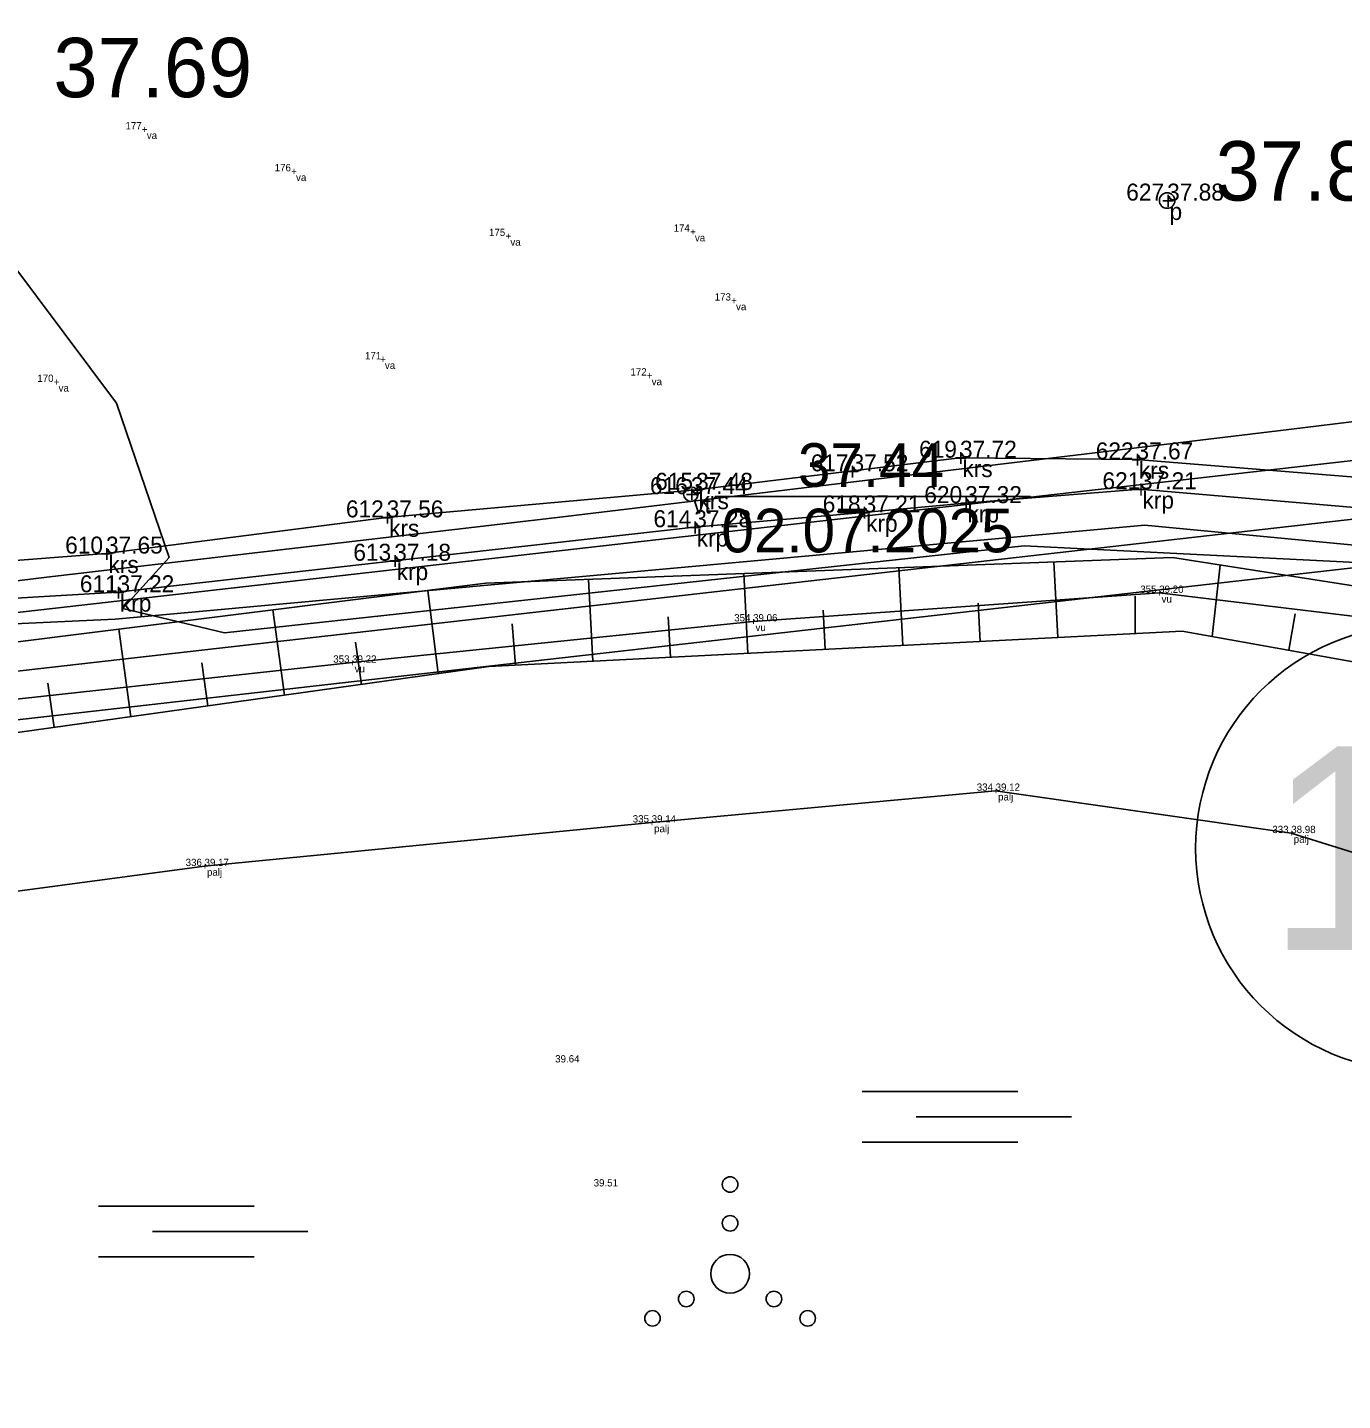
# Model space of a CAD drawing. Extents: x 544674 to 552202, y 6585829 to 6588119.
# Drawn here: x 549896.1 to 549950.4, y 6587342.8 to 6587399.5 of the extents above; entities that cross this region are included whole.
import ezdxf

# ---------------------------------------------------------------- set-up
doc = ezdxf.new("R2010")
doc.units = 0
for name, color, linetype in [('HALJASTUS', 7, 'Continuous'), ('illumineerimisjooned', 7, 'Continuous'), ('kataster', 7, 'Continuous'), ('KORGUS', 7, 'Continuous'), ('maardlad', 7, 'Continuous'), ('ME', 7, 'Continuous'), ('MOOTKOOD', 7, 'Continuous'), ('MOOTKORG-EH2000', 7, 'Continuous'), ('MOOTMPUNKT', 7, 'Continuous'), ('MOOTNR', 7, 'Continuous'), ('PIIR', 7, 'Continuous'), ('Plokid', 7, 'Continuous'), ('Plokid orig', 7, 'Continuous'), ('RELJEEF', 7, 'Continuous'), ('VEEKOGU', 7, 'Continuous'), ('Veetase', 7, 'Continuous')]:
    doc.layers.add(name, color=color, linetype=linetype)

# ---------------------------------------------------------------- blocks, each defined once
blk = doc.blocks.new('VQSA')
at = {"layer": 'HALJASTUS'}
for centre, radius in [((0, 2.3), 0.2), ((0, 1.3), 0.2), ((0, 0), 0.5), ((-1.13, -0.65), 0.2), ((1.13, -0.65), 0.2), ((-2, -1.15), 0.2), ((2, -1.15), 0.2)]:
    blk.add_circle(centre, radius, dxfattribs=at)
blk = doc.blocks.new('SOO')
at = {"layer": 'HALJASTUS'}
for p, q in [((-2.19, 0.65), (1.82, 0.65)), ((-0.8, 0), (3.2, 0)), ((-2.19, -0.65), (1.82, -0.65))]:
    blk.add_line(p, q, dxfattribs=at)

msp = doc.modelspace()

# ---------------------------------------------------------------- linework, layer by layer
at = {"layer": 'illumineerimisjooned'}
msp.add_lwpolyline([(549385.759, 6587370.897), (549453.195, 6587391.496), (549657.69, 6587485.602), (549953.264, 6587514.367), (549959, 6587478.673), (549960.584, 6587470.411), (549966.491, 6587468.647), (550074.588, 6587526.998), (550194.651, 6587392.056), (550162.07, 6587337.455), (550384.802, 6587285.483), (550352.858, 6587156.225), (550166.563, 6587182.325), (550170.434, 6587196.945), (550126.763, 6587279.172), (549985.425, 6587249.939), (549966.482, 6587380.956), (549334.887, 6587309.084), (549332.256, 6587325.74), (549351.293, 6587327.741), (549373.837, 6587344.121)], close=True, dxfattribs=at)
at = {"layer": 'kataster'}
for points in [[(549325.21, 6587357.28), (549963.15, 6587426.56), (549964.78, 6587378.75), (549333.21, 6587306.88)], [(549964.78, 6587378.75), (549983.75, 6587247.55), (550125.7, 6587276.91), (550168.3, 6587196.7), (550161.05, 6587169.32), (549691.27, 6587233.58), (549333.21, 6587306.88)]]:
    msp.add_lwpolyline(points, close=True, dxfattribs=at)
at = {"layer": 'KORGUS'}
msp.add_circle((549943.147, 6587392.314), 0.32, dxfattribs=at)
at = {"layer": 'maardlad'}
msp.add_lwpolyline([(549329.95, 6587327.51), (549333.21, 6587306.88), (549964.78, 6587378.75), (549983.75, 6587247.55), (550125.7, 6587276.91), (550168.3, 6587196.7), (550164.05, 6587180.66), (550354.37, 6587153.99), (550387.23, 6587286.97), (550165.19, 6587338.78), (550197.12, 6587392.29), (550075.03, 6587529.51), (549966.27, 6587470.8), (549962.32, 6587471.98), (549960.97, 6587479.02), (549954.94, 6587516.54), (549657.16, 6587487.56), (549464.02, 6587398.68), (549961.32, 6587453.7), (549963.15, 6587426.56), (549380.16, 6587363.23), (549372.23, 6587345.42), (549350.55, 6587329.67)], close=True, dxfattribs=at)
at = {"layer": 'ME'}
msp.add_lwpolyline([(549384.302, 6587372.543), (549452.481, 6587393.37), (549657.16, 6587487.56), (549954.94, 6587516.54), (549960.97, 6587479.02), (549962.32, 6587471.98), (549966.27, 6587470.8), (550075.03, 6587529.51), (550197.12, 6587392.29), (550165.19, 6587338.78), (550387.23, 6587286.97), (550354.367, 6587153.994), (550164.052, 6587180.657), (550168.3, 6587196.7), (550125.7, 6587276.91), (549983.75, 6587247.55), (549964.78, 6587378.75), (549333.21, 6587306.88), (549329.952, 6587327.509), (549350.55, 6587329.674), (549372.228, 6587345.424), (549384.302, 6587372.543)], dxfattribs=at)
at = {"layer": 'PIIR'}
msp.add_circle((549953.524, 6587365.6), 9.2, dxfattribs=at)
at = {"layer": 'Plokid'}
msp.add_lwpolyline([(549387.506, 6587368.921), (549454.051, 6587389.248), (549658.325, 6587483.253), (549951.252, 6587511.76), (549956.636, 6587478.257), (549958.501, 6587468.528), (549966.757, 6587466.063), (550074.057, 6587523.985), (550191.689, 6587391.775), (550158.326, 6587335.864), (550381.889, 6587283.698), (550351.048, 6587158.902), (550169.575, 6587184.327), (550172.995, 6587197.24), (550128.039, 6587281.887), (549987.436, 6587252.806), (549968.524, 6587383.604), (549336.899, 6587311.728), (549335.021, 6587323.618), (549352.183, 6587325.422), (549375.768, 6587342.557)], close=True, dxfattribs=at)
msp.add_lwpolyline([(549816.141, 6587367.602), (549831.005, 6587369.127), (549840.948, 6587370.162), (549849.388, 6587371.048), (549854.361, 6587371.621), (549862.955, 6587372.64), (549896.936, 6587376.784), (549917.992, 6587379.242), (549947.714, 6587382.811), (549951.767, 6587383.31)], dxfattribs=at)
at = {"layer": 'Plokid orig'}
msp.add_lwpolyline([(549384.302, 6587372.543), (549452.481, 6587393.37), (549657.16, 6587487.56), (549954.94, 6587516.54), (549960.97, 6587479.02), (549962.32, 6587471.98), (549966.27, 6587470.8), (550075.03, 6587529.51), (550197.12, 6587392.29), (550165.19, 6587338.78), (550387.23, 6587286.97), (550354.367, 6587153.994), (550164.052, 6587180.657), (550168.3, 6587196.7), (550125.7, 6587276.91), (549983.75, 6587247.55), (549964.78, 6587378.75), (549333.21, 6587306.88), (549329.952, 6587327.509), (549350.55, 6587329.674), (549372.228, 6587345.424), (549384.302, 6587372.543)], dxfattribs=at)
at = {"layer": 'RELJEEF'}
for p, q in [((549932.245, 6587373.968), (549932.081, 6587377.167)), ((549938.637, 6587374.295), (549938.478, 6587377.406)), ((549945.01, 6587374.335), (549945.331, 6587377.281)), ((549919.462, 6587373.314), (549919.289, 6587376.69)), ((549925.854, 6587373.641), (549925.685, 6587376.929)), ((549913.088, 6587372.802), (549912.66, 6587376.232)), ((549941.823, 6587375.995), (549941.833, 6587374.459)), ((549906.75, 6587371.914), (549906.257, 6587375.429)), ((549928.966, 6587375.426), (549929.049, 6587373.804)), ((549935.36, 6587375.709), (549935.441, 6587374.132)), ((549916.129, 6587374.858), (549916.266, 6587373.15)), ((549922.572, 6587375.143), (549922.658, 6587373.477)), ((549948.428, 6587375.262), (549948.16, 6587373.769)), ((549900.412, 6587371.026), (549899.906, 6587374.633)), ((549909.676, 6587374.093), (549909.919, 6587372.358)), ((549903.331, 6587373.25), (549903.581, 6587371.47)), ((549896.987, 6587372.408), (549897.243, 6587370.582))]:
    msp.add_line(p, q, dxfattribs=at)
for points in [[(549951.312, 6587505.417), (549915.731, 6587495.089), (549903.132, 6587488.599), (549854.371, 6587460.472), (549852.662, 6587458.345), (549862.063, 6587436.154), (549869.414, 6587424.62), (549899.814, 6587383.952), (549901.982, 6587377.585), (549900.076, 6587375.491), (549904.272, 6587374.487), (549937.248, 6587378.076), (549956.153, 6587377.12)], [(549969.617, 6587369.917), (549943.767, 6587374.558), (549915.175, 6587373.094), (549863.714, 6587365.885), (549811.846, 6587363.349), (549760.332, 6587356.308), (549708.607, 6587354.525), (549660.936, 6587355.362), (549642.91, 6587343.713), (549636.152, 6587351.821), (549648.139, 6587383.528)], [(549971.9, 6587373.123), (549943.369, 6587377.588), (549915.053, 6587376.532), (549863.814, 6587370.108), (549811.748, 6587365.511), (549759.524, 6587359.575), (549703.71, 6587358.959), (549671.032, 6587358.72), (549666.834, 6587358.309), (549658.712, 6587356.367), (549648.744, 6587349.106), (549641.247, 6587356.932), (549650.852, 6587383.464)], [(549830.59, 6587364.649), (549848.301, 6587366.413), (549862.623, 6587366.835), (549878.419, 6587369.804), (549893.412, 6587371.504), (549909.535, 6587373.254), (549926.071, 6587374.956), (549942.819, 6587376.134), (549955.126, 6587374.654)], [(549831.3, 6587357.698), (549844.461, 6587357.995), (549858.839, 6587359.077), (549875.059, 6587360.946), (549888.724, 6587362.891), (549903.448, 6587364.865), (549921.889, 6587366.662), (549936.074, 6587367.97), (549948.267, 6587366.224), (549960.782, 6587362.314)], [(549831.3, 6587357.698), (549844.461, 6587357.995), (549858.839, 6587359.077), (549875.059, 6587360.946), (549888.724, 6587362.891), (549903.448, 6587364.865), (549921.889, 6587366.662), (549936.074, 6587367.97), (549948.267, 6587366.224), (549960.782, 6587362.314), (549963.105, 6587358.296), (549964.272, 6587343.207), (549966.903, 6587326.859), (549968.857, 6587308.69), (549971.339, 6587291.219), (549973.345, 6587274.547), (549975.673, 6587256.447)]]:
    msp.add_lwpolyline(points, dxfattribs=at)
at = {"layer": 'VEEKOGU'}
for points in [[(549856.655, 6587372.267), (549862.679, 6587372.992), (549872.535, 6587374.891), (549886.247, 6587376.737), (549899.382, 6587377.753), (549910.957, 6587379.247), (549923.721, 6587380.384), (549934.604, 6587381.708), (549941.882, 6587381.639), (549953.967, 6587380.652), (549967.618, 6587378.809)], [(549857.208, 6587370.76), (549862.907, 6587371.362), (549873.08, 6587373.416), (549885.675, 6587375.318), (549899.856, 6587376.157), (549911.27, 6587377.458), (549923.645, 6587378.842), (549930.63, 6587379.451), (549934.816, 6587379.836), (549942.03, 6587380.408), (549953.936, 6587379.389), (549966.942, 6587376.975)], [(549969.866, 6587373.814), (549964.799, 6587375.855), (549959.4, 6587376.261), (549952.17, 6587377.972), (549942.23, 6587378.925), (549899.758, 6587375.051), (549884.322, 6587374.338), (549878.262, 6587373.809)]]:
    msp.add_lwpolyline(points, dxfattribs=at)
msp.add_circle((549923.506, 6587380.206), 0.3, dxfattribs=at)
at = {"layer": 'Veetase'}
msp.add_lwpolyline([(549924.506, 6587380.101), (549937.506, 6587380.101)], dxfattribs=at)

# ---------------------------------------------------------------- block references
at = {"layer": 'HALJASTUS', "xscale": 1.6, "yscale": 1.6000000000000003}
for name, p in [('SOO', (549934.08, 6587354.521)), ('VQSA', (549925.122, 6587348.049)), ('SOO', (549902.58, 6587349.789))]:
    msp.add_blockref(name, p, dxfattribs=at)

# ---------------------------------------------------------------- texts
at = {"layer": 'KORGUS'}
for s, p in [('37.69', (549897.214, 6587396.576)), ('37.88', (549945.147, 6587392.314))]:
    msp.add_text(s, height=2.45, dxfattribs=at).set_placement(p)
at = {"layer": 'MOOTKOOD'}
for s, height, p in [('va', 0.3, (549901.065, 6587394.852)), ('va', 0.3, (549907.219, 6587393.122)), ('p', 0.7, (549943.247, 6587391.514)), ('va', 0.3, (549916.062, 6587390.452)), ('va', 0.3, (549923.671, 6587390.63)), ('va', 0.3, (549925.367, 6587387.791)), ('va', 0.3, (549910.886, 6587385.367)), ('va', 0.3, (549897.428, 6587384.434)), ('va', 0.3, (549921.889, 6587384.698)), ('krs', 0.7, (549934.704, 6587380.908)), ('krs', 0.7, (549941.982, 6587380.839)), ('vt', 0.7, (549923.606, 6587379.406)), ('krs', 0.7, (549923.821, 6587379.584)), ('krp', 0.7, (549942.13, 6587379.608)), ('krp', 0.7, (549930.73, 6587378.651)), ('krp', 0.7, (549934.916, 6587379.036)), ('krs', 0.7, (549911.057, 6587378.447)), ('krp', 0.7, (549923.745, 6587378.042)), ('krs', 0.7, (549899.482, 6587376.953)), ('krp', 0.7, (549911.37, 6587376.658)), ('krp', 0.7, (549899.956, 6587375.357)), ('vu', 0.3, (549942.919, 6587375.734)), ('vu', 0.3, (549942.919, 6587375.734)), ('vu', 0.3, (549926.171, 6587374.556)), ('vu', 0.3, (549926.171, 6587374.556)), ('vu', 0.3, (549909.635, 6587372.854)), ('vu', 0.3, (549909.635, 6587372.854)), ('palj', 0.3, (549936.174, 6587367.57)), ('palj', 0.3, (549936.174, 6587367.57)), ('palj', 0.3, (549921.989, 6587366.262)), ('palj', 0.3, (549921.989, 6587366.262)), ('palj', 0.3, (549948.367, 6587365.824)), ('palj', 0.3, (549948.367, 6587365.824)), ('palj', 0.3, (549903.548, 6587364.465)), ('palj', 0.3, (549903.548, 6587364.465))]:
    msp.add_text(s, height=height, dxfattribs=at).set_placement(p)
at = {"layer": 'MOOTKORG-EH2000'}
for s, height, p in [('37.88', 0.7, (549943.147, 6587392.314)), ('37.72', 0.7, (549934.604, 6587381.708)), ('37.67', 0.7, (549941.882, 6587381.639)), ('37.52', 0.7, (549930.132, 6587381.146)), ('37.48', 0.7, (549923.721, 6587380.384)), ('37.21', 0.7, (549942.03, 6587380.408)), ('37.44', 0.7, (549923.506, 6587380.206)), ('37.32', 0.7, (549934.816, 6587379.836)), ('37.56', 0.7, (549910.957, 6587379.247)), ('37.21', 0.7, (549930.63, 6587379.451)), ('37.28', 0.7, (549923.645, 6587378.842)), ('37.65', 0.7, (549899.382, 6587377.753)), ('37.18', 0.7, (549911.27, 6587377.458)), ('37.22', 0.7, (549899.856, 6587376.157)), ('39.20', 0.3, (549942.819, 6587376.134)), ('39.06', 0.3, (549926.071, 6587374.956)), ('39.22', 0.3, (549909.535, 6587373.254)), ('39.12', 0.3, (549936.074, 6587367.97)), ('39.14', 0.3, (549921.889, 6587366.662)), ('38.98', 0.3, (549948.267, 6587366.224)), ('39.17', 0.3, (549903.448, 6587364.865)), (' 39.64', 0.3, (549917.796, 6587356.764)), (' 39.51', 0.3, (549919.383, 6587351.649))]:
    msp.add_text(s, height=height, dxfattribs=at).set_placement(p)
at = {"layer": 'MOOTMPUNKT'}
for height, p in [(0.3, (549900.865, 6587395.102)), (0.3, (549907.019, 6587393.372)), (0.7, (549942.914, 6587391.964)), (0.3, (549915.862, 6587390.702)), (0.3, (549923.471, 6587390.88)), (0.3, (549925.167, 6587388.041)), (0.3, (549910.686, 6587385.617)), (0.3, (549921.689, 6587384.948)), (0.3, (549897.228, 6587384.684)), (0.7, (549934.371, 6587381.358)), (0.7, (549941.649, 6587381.289)), (0.7, (549929.899, 6587380.796)), (0.7, (549923.273, 6587379.856)), (0.7, (549923.488, 6587380.034)), (0.7, (549941.797, 6587380.058)), (0.7, (549934.583, 6587379.486)), (0.7, (549910.724, 6587378.897)), (0.7, (549930.397, 6587379.101)), (0.7, (549923.412, 6587378.492)), (0.7, (549899.149, 6587377.403)), (0.7, (549911.037, 6587377.108)), (0.7, (549899.623, 6587375.807)), (0.3, (549942.719, 6587375.984)), (0.3, (549942.719, 6587375.984)), (0.3, (549925.971, 6587374.806)), (0.3, (549925.971, 6587374.806)), (0.3, (549909.435, 6587373.104)), (0.3, (549909.435, 6587373.104)), (0.3, (549935.974, 6587367.82)), (0.3, (549935.974, 6587367.82)), (0.3, (549921.789, 6587366.512)), (0.3, (549921.789, 6587366.512)), (0.3, (549948.167, 6587366.074)), (0.3, (549948.167, 6587366.074)), (0.3, (549903.348, 6587364.715)), (0.3, (549903.348, 6587364.715))]:
    msp.add_text('+', height=height, dxfattribs=at).set_placement(p)
at = {"layer": 'MOOTNR'}
for s, height, p in [('177', 0.3, (549900.185, 6587395.252)), ('176', 0.3, (549906.339, 6587393.522)), ('627', 0.7, (549941.46, 6587392.314)), ('174', 0.3, (549922.792, 6587391.03)), ('175', 0.3, (549915.18, 6587390.852)), ('173', 0.3, (549924.487, 6587388.191)), ('171', 0.3, (549910.064, 6587385.767)), ('170', 0.3, (549896.549, 6587384.834)), ('172', 0.3, (549921.012, 6587385.098)), ('619', 0.7, (549932.916, 6587381.708)), ('622', 0.7, (549940.203, 6587381.639)), ('617', 0.7, (549928.445, 6587381.146)), ('615', 0.7, (549922.029, 6587380.384)), ('621', 0.7, (549940.479, 6587380.408)), ('616', 0.7, (549921.819, 6587380.206)), ('620', 0.7, (549933.132, 6587379.836)), ('612', 0.7, (549909.278, 6587379.247)), ('618', 0.7, (549928.942, 6587379.451)), ('614', 0.7, (549921.961, 6587378.842)), ('610', 0.7, (549897.698, 6587377.753)), ('613', 0.7, (549909.583, 6587377.458)), ('611', 0.7, (549898.305, 6587376.157)), ('355', 0.3, (549942.037, 6587376.134)), ('355', 0.3, (549942.037, 6587376.134)), ('354', 0.3, (549925.292, 6587374.956)), ('354', 0.3, (549925.292, 6587374.956)), ('353', 0.3, (549908.755, 6587373.254)), ('353', 0.3, (549908.755, 6587373.254)), ('334', 0.3, (549935.295, 6587367.97)), ('334', 0.3, (549935.295, 6587367.97)), ('335', 0.3, (549921.107, 6587366.662)), ('335', 0.3, (549921.107, 6587366.662)), ('333', 0.3, (549947.487, 6587366.224)), ('333', 0.3, (549947.487, 6587366.224)), ('336', 0.3, (549902.668, 6587364.865)), ('336', 0.3, (549902.668, 6587364.865))]:
    msp.add_text(s, height=height, dxfattribs=at).set_placement(p)
at = {"layer": 'PIIR'}
msp.add_text('17', height=8.4, dxfattribs=at).set_placement((549947.259, 6587361.4))
at = {"layer": 'Veetase'}
for s, p in [('37.44', (549927.922, 6587380.506)), ('02.07.2025', (549924.766, 6587377.804))]:
    msp.add_text(s, height=1.8, dxfattribs=at).set_placement(p)

doc.saveas('drawing.dxf')
